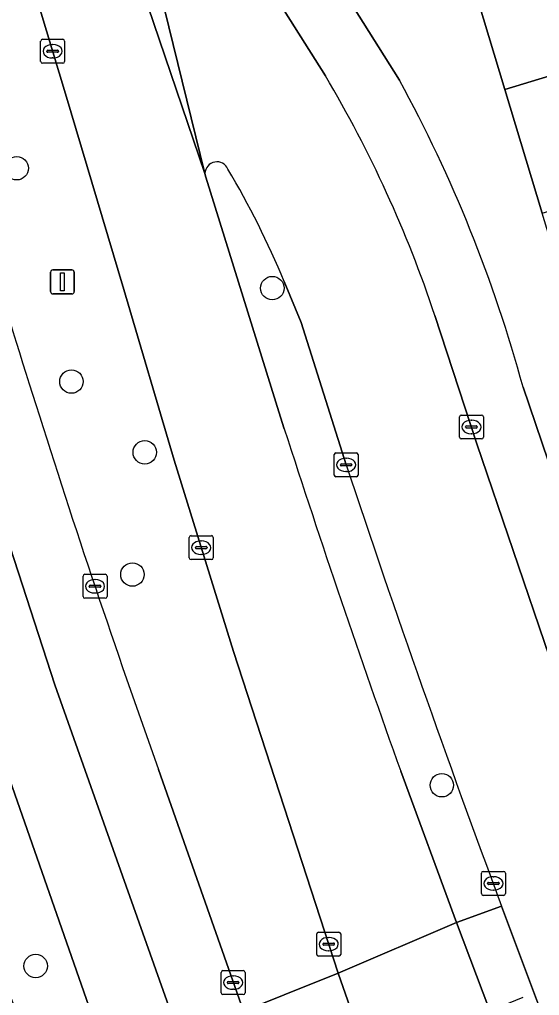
# Model space of a CAD drawing. Extents: x 157767 to 159172, y 387839 to 389425.
# Drawn here: x 158488.94 to 158510.66, y 388390.57 to 388431.32 of the extents above; entities that cross this region are included whole.
import ezdxf

# ---------------------------------------------------------------- set-up
doc = ezdxf.new("R2010")
doc.units = 0
for name, color, linetype in [('IMGEO_Berm_groen', 7, 'Continuous'), ('IMGEO_Boom', 7, 'Continuous'), ('IMGEO_Erf', 7, 'Continuous'), ('IMGEO_Kolk', 7, 'Continuous'), ('IMGEO_Lichtmast', 7, 'Continuous'), ('IMGEO_Pand', 7, 'Continuous'), ('IMGEO_Rijbaan_lokaal_gesloten', 7, 'Continuous'), ('IMGEO_Rijbaan_lokaal_open', 7, 'Continuous'), ('IMGEO_Verkeerseiland_open', 7, 'Continuous'), ('IMGEO_Voetpad_open', 7, 'Continuous')]:
    doc.layers.add(name, color=color, linetype=linetype)

msp = doc.modelspace()

# ---------------------------------------------------------------- linework, layer by layer
at = {"layer": 'IMGEO_Berm_groen'}
for points in [[(158490.865, 388428.213), (158488.179, 388437.145), (158485.337, 388446.848), (158483.846, 388451.832), (158479.618, 388450.796)], [(158494.751, 388399.999), (158498.301, 388389.912), (158500, 388390.591), (158502.255, 388391.492), (158500, 388398.432), (158497.881, 388404.936), (158495.403, 388412.918), (158493.302, 388420.041), (158490.865, 388428.213)], [(158486.242, 388396.474), (158490.11, 388386.526), (158492.771, 388387.635), (158492.15, 388389.247), (158486.063, 388406.631)]]:
    msp.add_lwpolyline(points, dxfattribs=at)
for centre, radius, start, end in [((158948.437, 388560.582), 481.283, 195.84072, 197.57658), ((158901.991, 388545.468), 432.442, 197.52593, 199.65713)]:
    msp.add_arc(centre, radius, start, end, dxfattribs=at)
at = {"layer": 'IMGEO_Boom'}
for centre in [(158488.828, 388425.109), (158499.503, 388420.104), (158491.112, 388416.201), (158494.175, 388413.248), (158493.661, 388408.144), (158506.585, 388399.346), (158489.62, 388391.797)]:
    msp.add_circle(centre, 0.489, dxfattribs=at)
at = {"layer": 'IMGEO_Erf'}
for points in [[(158498.785, 388438.773), (158500, 388436.608), (158501.613, 388433.876), (158504.814, 388428.782)], [(158519.106, 388395.69), (158526.739, 388398.965), (158526.527, 388399.663), (158518.641, 388397.271), (158517.04, 388402.557), (158515.473, 388407.735), (158513.908, 388412.902), (158512.344, 388418.069), (158510.779, 388423.237), (158509.215, 388428.404), (158507.65, 388433.572)], [(158509.976, 388415.969), (158513.383, 388405.964), (158516.71, 388396.61)]]:
    msp.add_lwpolyline(points, dxfattribs=at)
msp.add_arc((158453.305, 388400.584), 58.723, 15.18844, 28.69782, dxfattribs=at)
at = {"layer": 'IMGEO_Kolk'}
for p, q in [((158489.903, 388430.494), (158490.755, 388430.494)), ((158489.828, 388429.568), (158489.828, 388430.42)), ((158490.13, 388430.037), (158490.528, 388430.037)), ((158490.316, 388430.274), (158490.341, 388430.274)), ((158490.829, 388430.42), (158490.829, 388429.568)), ((158490.087, 388429.988), (158490.087, 388430)), ((158490.525, 388429.951), (158490.127, 388429.951)), ((158490.339, 388429.714), (158490.314, 388429.714)), ((158490.571, 388430), (158490.571, 388429.988)), ((158490.755, 388429.494), (158489.903, 388429.494)), ((158507.32, 388413.879), (158507.32, 388414.731)), ((158507.395, 388414.805), (158508.247, 388414.805)), ((158507.808, 388414.585), (158507.833, 388414.585)), ((158508.321, 388414.731), (158508.321, 388413.879)), ((158507.579, 388414.299), (158507.579, 388414.311)), ((158508.017, 388414.262), (158507.619, 388414.262)), ((158507.622, 388414.348), (158508.02, 388414.348)), ((158508.063, 388414.311), (158508.063, 388414.299)), ((158508.247, 388413.805), (158507.395, 388413.805)), ((158507.831, 388414.025), (158507.806, 388414.025)), ((158502.087, 388412.298), (158502.087, 388413.15)), ((158502.162, 388413.224), (158503.014, 388413.224)), ((158502.575, 388413.004), (158502.6, 388413.004)), ((158503.088, 388413.15), (158503.088, 388412.298)), ((158502.346, 388412.718), (158502.346, 388412.73)), ((158502.784, 388412.681), (158502.386, 388412.681)), ((158502.389, 388412.767), (158502.787, 388412.767)), ((158502.83, 388412.73), (158502.83, 388412.718)), ((158503.014, 388412.224), (158502.162, 388412.224)), ((158502.598, 388412.444), (158502.573, 388412.444)), ((158496.034, 388408.841), (158496.034, 388409.693)), ((158496.109, 388409.767), (158496.961, 388409.767)), ((158497.035, 388409.693), (158497.035, 388408.841)), ((158496.293, 388409.261), (158496.293, 388409.273)), ((158496.336, 388409.31), (158496.734, 388409.31)), ((158496.522, 388409.547), (158496.547, 388409.547)), ((158496.777, 388409.273), (158496.777, 388409.261)), ((158496.731, 388409.224), (158496.333, 388409.224)), ((158496.545, 388408.987), (158496.52, 388408.987)), ((158496.961, 388408.767), (158496.109, 388408.767)), ((158491.598, 388407.227), (158491.598, 388408.079)), ((158491.673, 388408.153), (158492.525, 388408.153)), ((158492.599, 388408.079), (158492.599, 388407.227)), ((158491.857, 388407.647), (158491.857, 388407.659)), ((158492.295, 388407.61), (158491.897, 388407.61)), ((158491.9, 388407.696), (158492.298, 388407.696)), ((158492.086, 388407.933), (158492.111, 388407.933)), ((158492.341, 388407.659), (158492.341, 388407.647)), ((158492.109, 388407.373), (158492.084, 388407.373)), ((158492.525, 388407.153), (158491.673, 388407.153)), ((158508.237, 388394.819), (158508.237, 388395.671)), ((158508.312, 388395.745), (158509.164, 388395.745)), ((158508.725, 388395.525), (158508.75, 388395.525)), ((158509.238, 388395.671), (158509.238, 388394.819)), ((158508.496, 388395.239), (158508.496, 388395.251)), ((158508.934, 388395.202), (158508.536, 388395.202)), ((158508.539, 388395.288), (158508.937, 388395.288)), ((158508.98, 388395.251), (158508.98, 388395.239)), ((158509.164, 388394.745), (158508.312, 388394.745)), ((158508.748, 388394.965), (158508.723, 388394.965)), ((158501.358, 388392.284), (158501.358, 388393.136)), ((158501.433, 388393.21), (158502.285, 388393.21)), ((158501.846, 388392.99), (158501.871, 388392.99)), ((158502.359, 388393.136), (158502.359, 388392.284)), ((158501.617, 388392.704), (158501.617, 388392.716)), ((158502.055, 388392.667), (158501.657, 388392.667)), ((158501.66, 388392.753), (158502.058, 388392.753)), ((158502.101, 388392.716), (158502.101, 388392.704)), ((158502.285, 388392.21), (158501.433, 388392.21)), ((158501.869, 388392.43), (158501.844, 388392.43)), ((158497.366, 388390.679), (158497.366, 388391.531)), ((158497.441, 388391.605), (158498.293, 388391.605)), ((158497.854, 388391.385), (158497.879, 388391.385)), ((158498.367, 388391.531), (158498.367, 388390.679)), ((158497.625, 388391.099), (158497.625, 388391.111)), ((158498.063, 388391.062), (158497.665, 388391.062)), ((158497.668, 388391.148), (158498.066, 388391.148)), ((158498.109, 388391.111), (158498.109, 388391.099)), ((158498.293, 388390.605), (158497.441, 388390.605)), ((158497.877, 388390.825), (158497.852, 388390.825))]:
    msp.add_line(p, q, dxfattribs=at)
for points in [[(158489.903, 388430.494), (158490.755, 388430.494)], [(158489.828, 388429.568), (158489.828, 388430.42)], [(158490.829, 388430.42), (158490.829, 388429.568)], [(158490.755, 388429.494), (158489.903, 388429.494)], [(158507.32, 388413.879), (158507.32, 388414.731)], [(158507.395, 388414.805), (158508.247, 388414.805)], [(158508.321, 388414.731), (158508.321, 388413.879)], [(158508.247, 388413.805), (158507.395, 388413.805)], [(158502.087, 388412.298), (158502.087, 388413.15)], [(158502.162, 388413.224), (158503.014, 388413.224)], [(158503.088, 388413.15), (158503.088, 388412.298)], [(158503.014, 388412.224), (158502.162, 388412.224)], [(158496.034, 388408.841), (158496.034, 388409.693)], [(158496.109, 388409.767), (158496.961, 388409.767)], [(158497.035, 388409.693), (158497.035, 388408.841)], [(158496.961, 388408.767), (158496.109, 388408.767)], [(158491.598, 388407.227), (158491.598, 388408.079)], [(158491.673, 388408.153), (158492.525, 388408.153)], [(158492.599, 388408.079), (158492.599, 388407.227)], [(158492.525, 388407.153), (158491.673, 388407.153)], [(158508.237, 388394.819), (158508.237, 388395.671)], [(158508.312, 388395.745), (158509.164, 388395.745)], [(158509.238, 388395.671), (158509.238, 388394.819)], [(158509.164, 388394.745), (158508.312, 388394.745)], [(158501.358, 388392.284), (158501.358, 388393.136)], [(158501.433, 388393.21), (158502.285, 388393.21)], [(158502.359, 388393.136), (158502.359, 388392.284)], [(158502.285, 388392.21), (158501.433, 388392.21)], [(158497.366, 388390.679), (158497.366, 388391.531)], [(158497.441, 388391.605), (158498.293, 388391.605)], [(158498.367, 388391.531), (158498.367, 388390.679)], [(158498.293, 388390.605), (158497.441, 388390.605)]]:
    msp.add_lwpolyline(points, dxfattribs=at)
for centre, radius, start, end in [((158489.905, 388430.418), 0.0765, 91.552, 178.448), ((158489.905, 388430.418), 0.0765, 91.552, 178.448), ((158490.753, 388430.418), 0.0765, 1.552, 88.448), ((158490.753, 388430.418), 0.0765, 1.552, 88.448), ((158490.127, 388429.997), 0.0403, 85.8775, 175.7526), ((158490.532, 388429.999), 0.0386, 1.7309, 96.639), ((158490.124, 388429.987), 0.0366, 178.938, 274.7102), ((158490.528, 388429.994), 0.043, 264.8664, 352.4533), ((158489.905, 388429.57), 0.0765, 181.552, 268.448), ((158489.905, 388429.57), 0.0765, 181.552, 268.448), ((158490.753, 388429.57), 0.0765, 271.552, 358.448), ((158490.753, 388429.57), 0.0765, 271.552, 358.448), ((158507.397, 388414.729), 0.0765, 91.552, 178.448), ((158507.397, 388414.729), 0.0765, 91.552, 178.448), ((158508.245, 388414.729), 0.0765, 1.552, 88.448), ((158508.245, 388414.729), 0.0765, 1.552, 88.448), ((158507.619, 388414.308), 0.0403, 85.8775, 175.7526), ((158507.616, 388414.298), 0.0366, 178.938, 274.7102), ((158508.02, 388414.305), 0.043, 264.8664, 352.4533), ((158508.024, 388414.31), 0.0386, 1.7309, 96.639), ((158507.397, 388413.881), 0.0765, 181.552, 268.448), ((158507.397, 388413.881), 0.0765, 181.552, 268.448), ((158508.245, 388413.881), 0.0765, 271.552, 358.448), ((158508.245, 388413.881), 0.0765, 271.552, 358.448), ((158502.164, 388413.148), 0.0765, 91.552, 178.448), ((158502.164, 388413.148), 0.0765, 91.552, 178.448), ((158503.012, 388413.148), 0.0765, 1.552, 88.448), ((158503.012, 388413.148), 0.0765, 1.552, 88.448), ((158502.386, 388412.727), 0.0403, 85.8775, 175.7526), ((158502.383, 388412.717), 0.0366, 178.938, 274.7102), ((158502.787, 388412.724), 0.043, 264.8664, 352.4533), ((158502.791, 388412.729), 0.0386, 1.7309, 96.639), ((158502.164, 388412.3), 0.0765, 181.552, 268.448), ((158502.164, 388412.3), 0.0765, 181.552, 268.448), ((158503.012, 388412.3), 0.0765, 271.552, 358.448), ((158503.012, 388412.3), 0.0765, 271.552, 358.448), ((158496.111, 388409.691), 0.0765, 91.552, 178.448), ((158496.111, 388409.691), 0.0765, 91.552, 178.448), ((158496.959, 388409.691), 0.0765, 1.552, 88.448), ((158496.959, 388409.691), 0.0765, 1.552, 88.448), ((158496.333, 388409.27), 0.0403, 85.8775, 175.7526), ((158496.33, 388409.26), 0.0366, 178.938, 274.7102), ((158496.734, 388409.267), 0.043, 264.8664, 352.4533), ((158496.738, 388409.272), 0.0386, 1.7309, 96.639), ((158496.111, 388408.843), 0.0765, 181.552, 268.448), ((158496.111, 388408.843), 0.0765, 181.552, 268.448), ((158496.959, 388408.843), 0.0765, 271.552, 358.448), ((158496.959, 388408.843), 0.0765, 271.552, 358.448), ((158491.675, 388408.077), 0.0765, 91.552, 178.448), ((158491.675, 388408.077), 0.0765, 91.552, 178.448), ((158492.523, 388408.077), 0.0765, 1.552, 88.448), ((158492.523, 388408.077), 0.0765, 1.552, 88.448), ((158491.897, 388407.656), 0.0403, 85.8775, 175.7526), ((158491.894, 388407.646), 0.0366, 178.938, 274.7102), ((158492.298, 388407.653), 0.043, 264.8664, 352.4533), ((158492.302, 388407.658), 0.0386, 1.7309, 96.639), ((158491.675, 388407.229), 0.0765, 181.552, 268.448), ((158491.675, 388407.229), 0.0765, 181.552, 268.448), ((158492.523, 388407.229), 0.0765, 271.552, 358.448), ((158492.523, 388407.229), 0.0765, 271.552, 358.448), ((158508.314, 388395.669), 0.0765, 91.552, 178.448), ((158508.314, 388395.669), 0.0765, 91.552, 178.448), ((158509.162, 388395.669), 0.0765, 1.552, 88.448), ((158509.162, 388395.669), 0.0765, 1.552, 88.448), ((158508.536, 388395.248), 0.0403, 85.8775, 175.7526), ((158508.533, 388395.238), 0.0366, 178.938, 274.7102), ((158508.937, 388395.245), 0.043, 264.8664, 352.4533), ((158508.941, 388395.25), 0.0386, 1.7309, 96.639), ((158508.314, 388394.821), 0.0765, 181.552, 268.448), ((158508.314, 388394.821), 0.0765, 181.552, 268.448), ((158509.162, 388394.821), 0.0765, 271.552, 358.448), ((158509.162, 388394.821), 0.0765, 271.552, 358.448), ((158501.435, 388393.134), 0.0765, 91.552, 178.448), ((158501.435, 388393.134), 0.0765, 91.552, 178.448), ((158502.283, 388393.134), 0.0765, 1.552, 88.448), ((158502.283, 388393.134), 0.0765, 1.552, 88.448), ((158501.657, 388392.713), 0.0403, 85.8775, 175.7526), ((158501.654, 388392.703), 0.0366, 178.938, 274.7102), ((158502.058, 388392.71), 0.043, 264.8664, 352.4533), ((158502.062, 388392.715), 0.0386, 1.7309, 96.639), ((158501.435, 388392.286), 0.0765, 181.552, 268.448), ((158501.435, 388392.286), 0.0765, 181.552, 268.448), ((158502.283, 388392.286), 0.0765, 271.552, 358.448), ((158502.283, 388392.286), 0.0765, 271.552, 358.448), ((158497.443, 388391.529), 0.0765, 91.552, 178.448), ((158497.443, 388391.529), 0.0765, 91.552, 178.448), ((158498.291, 388391.529), 0.0765, 1.552, 88.448), ((158498.291, 388391.529), 0.0765, 1.552, 88.448), ((158497.665, 388391.108), 0.0403, 85.8775, 175.7526), ((158497.662, 388391.098), 0.0366, 178.938, 274.7102), ((158498.066, 388391.105), 0.043, 264.8664, 352.4533), ((158498.07, 388391.11), 0.0386, 1.7309, 96.639), ((158497.443, 388390.681), 0.0765, 181.552, 268.448), ((158497.443, 388390.681), 0.0765, 181.552, 268.448), ((158498.291, 388390.681), 0.0765, 271.552, 358.448), ((158498.291, 388390.681), 0.0765, 271.552, 358.448)]:
    msp.add_arc(centre, radius, start, end, dxfattribs=at)
for centre, major_axis, ratio, start_param, end_param in [((158490.315, 388429.994), (-0.387, 0.002), 0.722429, 4.712389, 7.853982), ((158490.34, 388429.994), (-0.39, 0.002), 0.717154, 1.570796, 4.712389), ((158507.807, 388414.305), (-0.387, 0.002), 0.722429, 4.712389, 7.853982), ((158507.832, 388414.305), (-0.39, 0.002), 0.717154, 1.570796, 4.712389), ((158502.574, 388412.724), (-0.387, 0.002), 0.722429, 4.712389, 7.853982), ((158502.599, 388412.724), (-0.39, 0.002), 0.717154, 1.570796, 4.712389), ((158496.521, 388409.267), (-0.387, 0.002), 0.722429, 4.712389, 7.853982), ((158496.546, 388409.267), (-0.39, 0.002), 0.717154, 1.570796, 4.712389), ((158492.085, 388407.653), (-0.387, 0.002), 0.722429, 4.712389, 7.853982), ((158492.11, 388407.653), (-0.39, 0.002), 0.717154, 1.570796, 4.712389), ((158508.724, 388395.245), (-0.387, 0.002), 0.722429, 4.712389, 7.853982), ((158508.749, 388395.245), (-0.39, 0.002), 0.717154, 1.570796, 4.712389), ((158501.845, 388392.71), (-0.387, 0.002), 0.722429, 4.712389, 7.853982), ((158501.87, 388392.71), (-0.39, 0.002), 0.717154, 1.570796, 4.712389), ((158497.853, 388391.105), (-0.387, 0.002), 0.722429, 4.712389, 7.853982), ((158497.878, 388391.105), (-0.39, 0.002), 0.717154, 1.570796, 4.712389)]:
    msp.add_ellipse(centre, major_axis=major_axis, ratio=ratio, start_param=start_param, end_param=end_param, dxfattribs=at)
at = {"layer": 'IMGEO_Lichtmast'}
for p, q in [((158490.239, 388419.964), (158490.239, 388420.764)), ((158490.239, 388420.764), (158490.239, 388419.964)), ((158490.339, 388420.864), (158491.129, 388420.864)), ((158491.129, 388420.864), (158490.339, 388420.864)), ((158491.229, 388420.764), (158491.229, 388419.964)), ((158491.229, 388419.964), (158491.229, 388420.764)), ((158491.129, 388419.864), (158490.339, 388419.864)), ((158490.339, 388419.864), (158491.129, 388419.864))]:
    msp.add_line(p, q, dxfattribs=at)
msp.add_lwpolyline([(158490.659, 388420.739), (158490.809, 388420.739), (158490.809, 388419.989), (158490.659, 388419.989), (158490.659, 388420.739)], dxfattribs=at)
for centre, start, end in [((158490.339, 388420.764), 90, 180), ((158490.339, 388420.764), 90, 180), ((158491.129, 388420.764), 0, 90), ((158491.129, 388420.764), 360, 90), ((158490.339, 388419.964), 180, 270), ((158490.339, 388419.964), 180, 270), ((158491.129, 388419.964), 270, 0), ((158491.129, 388419.964), 270, 0)]:
    msp.add_arc(centre, 0.1, start, end, dxfattribs=at)
at = {"layer": 'IMGEO_Pand'}
for points in [[(158509.215, 388428.404), (158517.367, 388430.87), (158515.806, 388436.036), (158507.65, 388433.572)], [(158509.215, 388428.404), (158510.779, 388423.237), (158518.928, 388425.704), (158518.12, 388428.379), (158519.605, 388428.829), (158518.851, 388431.319), (158517.367, 388430.87)]]:
    msp.add_lwpolyline(points, close=True, dxfattribs=at)
at = {"layer": 'IMGEO_Rijbaan_lokaal_gesloten'}
for points in [[(158496.729, 388424.736), (158496.69, 388424.893), (158491.444, 388440.295), (158487.411, 388451.839), (158489.906, 388452.522), (158489.67, 388453.482), (158483.846, 388451.832), (158485.337, 388446.848), (158488.179, 388437.145), (158490.865, 388428.213), (158493.302, 388420.041), (158495.403, 388412.918), (158497.881, 388404.936), (158500, 388398.432), (158502.255, 388391.492), (158507.198, 388393.62), (158504.866, 388399.935)], [(158479.618, 388450.796), (158476.721, 388450.26), (158478.122, 388444.635), (158480.989, 388434.11), (158485.493, 388418.685), (158490.425, 388403.535), (158492.167, 388398.623), (158495.643, 388388.818), (158498.301, 388389.912), (158494.751, 388399.999)], [(158486.063, 388406.631), (158492.15, 388389.247), (158492.771, 388387.635), (158495.643, 388388.818), (158492.167, 388398.623), (158490.425, 388403.535), (158485.493, 388418.685), (158480.989, 388434.11), (158478.122, 388444.635), (158476.721, 388450.26)], [(158500, 388414.232), (158499.844, 388414.715), (158496.729, 388424.736)], [(158510.043, 388386.156), (158508.945, 388389.006), (158508.594, 388389.925), (158507.198, 388393.62), (158502.255, 388391.492), (158503.548, 388387.796), (158503.88, 388386.847), (158504.888, 388383.981), (158505.187, 388383.127), (158514.206, 388361.976), (158515.454, 388359.167), (158515.864, 388358.245), (158517.464, 388354.644), (158520.193, 388355.786), (158522.774, 388356.867), (158521.03, 388360.379), (158520.591, 388361.285), (158519.292, 388364.022)]]:
    msp.add_lwpolyline(points, dxfattribs=at)
msp.add_lwpolyline([(158489.906, 388452.522), (158487.411, 388451.839), (158491.444, 388440.295), (158496.69, 388424.893)], close=True, dxfattribs=at)
for centre, radius, start, end in [((158948.437, 388560.582), 481.283, 195.84072, 197.57658), ((158901.991, 388545.468), 432.442, 197.52593, 199.65713), ((158967.526, 388565.379), 491.351, 197.9155, 199.67663)]:
    msp.add_arc(centre, radius, start, end, dxfattribs=at)
at = {"layer": 'IMGEO_Rijbaan_lokaal_open'}
for points in [[(158494.707, 388436.957), (158489.67, 388453.482), (158489.906, 388452.522), (158496.69, 388424.893)], [(158501.721, 388428.968), (158500, 388431.701), (158498.923, 388433.411), (158497.815, 388435.337)], [(158500, 388420.381), (158500.71, 388418.674), (158502.586, 388412.725)], [(158508.046, 388413.599), (158506.294, 388418.96)], [(158524.959, 388369.576), (158520.52, 388379.92), (158519.147, 388383.327), (158514.663, 388394.802), (158511.08, 388404.7), (158508.046, 388413.599)], [(158509.079, 388394.296), (158510.584, 388390.293), (158510.668, 388390.072), (158512.479, 388385.393)]]:
    msp.add_lwpolyline(points, dxfattribs=at)
for centre, radius, start, end in [((158457.676, 388402.794), 51.235, 18.3929, 30.7216), ((158497.191, 388424.876), 0.501, 23.3301, 178.0027), ((158465.53, 388406.062), 37.326, 22.5582, 30.6207), ((159032.882, 388589.203), 558.89, 198.40703, 200.41025)]:
    msp.add_arc(centre, radius, start, end, dxfattribs=at)
at = {"layer": 'IMGEO_Verkeerseiland_open'}
for points in [[(158496.69, 388424.893), (158496.729, 388424.736), (158499.844, 388414.715), (158500, 388414.232)], [(158502.586, 388412.725), (158500.71, 388418.674), (158500, 388420.381)], [(158504.866, 388399.935), (158507.198, 388393.62), (158509.079, 388394.296)]]:
    msp.add_lwpolyline(points, dxfattribs=at)
for centre, radius, start, end in [((158497.191, 388424.876), 0.501, 23.3301, 178.0027), ((158465.53, 388406.062), 37.326, 22.5582, 30.6207), ((158967.526, 388565.379), 491.351, 197.9155, 199.67663), ((159032.882, 388589.203), 558.89, 198.40703, 200.41025)]:
    msp.add_arc(centre, radius, start, end, dxfattribs=at)
at = {"layer": 'IMGEO_Voetpad_open'}
for points in [[(158497.815, 388435.337), (158498.923, 388433.411), (158500, 388431.701), (158501.721, 388428.968)], [(158504.814, 388428.782), (158501.613, 388433.876)], [(158506.294, 388418.96), (158508.046, 388413.599), (158511.08, 388404.7), (158514.663, 388394.802)], [(158518.039, 388392.847), (158516.71, 388396.61), (158513.383, 388405.964), (158509.976, 388415.969)], [(158510.584, 388390.293), (158509.079, 388394.296), (158507.198, 388393.62), (158508.594, 388389.925), (158509.976, 388390.502)]]:
    msp.add_lwpolyline(points, dxfattribs=at)
msp.add_lwpolyline([(158499.676, 388386.25), (158500, 388386.379), (158503.548, 388387.796), (158502.255, 388391.492), (158500, 388390.591), (158498.301, 388389.912), (158499.287, 388387.244)], close=True, dxfattribs=at)
for centre, radius, start, end in [((158457.676, 388402.794), 51.235, 18.3929, 30.7216), ((158453.305, 388400.584), 58.723, 15.18844, 28.69782)]:
    msp.add_arc(centre, radius, start, end, dxfattribs=at)

doc.saveas('drawing.dxf')
